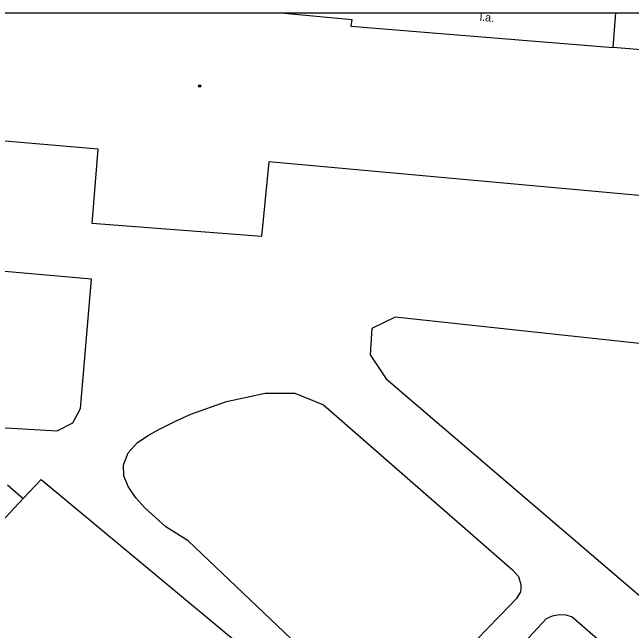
# Model space of a CAD drawing. Extents: x -600309 to -598967, y -1161267 to -1160292.
# Drawn here: x -599269.1 to -599218.8, y -1160342.5 to -1160292.3 of the extents above; entities that cross this region are included whole.
import ezdxf

# ---------------------------------------------------------------- set-up
doc = ezdxf.new("R2010")
doc.units = 0
for name, color, linetype in [('Level 11', 7, 'Continuous'), ('Level 39', 7, 'Continuous'), ('Level 40', 7, 'Continuous'), ('Level 5', 7, 'Continuous'), ('Level 7', 7, 'Continuous'), ('Vrstva 63', 7, 'Continuous')]:
    doc.layers.add(name, color=color, linetype=linetype)

msp = doc.modelspace()

# ---------------------------------------------------------------- linework, layer by layer
at = {"layer": 'Level 11'}
msp.add_line((-599220.34, -1160295.16), (-599220.1211, -1160292.3474), dxfattribs=at)
for points in [[(-599317.05, -1160323.27), (-599265.49, -1160326.29), (-599264.21, -1160325.63), (-599263.59, -1160324.48), (-599262.7, -1160313.9699), (-599316.93, -1160309.18)], [(-599208.92, -1160325.6), (-599210.33, -1160321.73), (-599211.46, -1160320.25), (-599213.2, -1160319.75), (-599238.05, -1160317.07), (-599239.93, -1160317.9699), (-599240.06, -1160320.11), (-599238.77, -1160322.06), (-599215.17, -1160342.24)], [(-599240.33, -1160349.01), (-599254.84, -1160335.2199), (-599256.65, -1160334.08), (-599258.38, -1160332.53), (-599259.1, -1160331.7199), (-599259.7199, -1160330.8), (-599260.08, -1160329.94), (-599260.1, -1160329.04), (-599259.7199, -1160328.08), (-599258.99, -1160327.25), (-599258.08, -1160326.64), (-599257.13, -1160326.13), (-599255.89, -1160325.49), (-599254.62, -1160324.93), (-599251.73, -1160323.9), (-599248.61, -1160323.23), (-599246.19, -1160323.23), (-599243.86, -1160324.17)], [(-599243.86, -1160324.17), (-599228.51, -1160337.58)], [(-599266.78, -1160330.24), (-599268.24, -1160331.77)], [(-599269.53, -1160330.6599), (-599268.24, -1160331.77)], [(-599268.24, -1160331.77), (-599269.98, -1160333.64)], [(-599228.51, -1160337.58), (-599228.03, -1160338.1), (-599227.84, -1160338.75), (-599227.83, -1160339.08), (-599227.87, -1160339.36), (-599228.2, -1160339.89), (-599228.7199, -1160340.45)], [(-599228.7199, -1160340.45), (-599236.77, -1160348.73)], [(-599223.67, -1160341.37), (-599196.73, -1160364.77), (-599194.21, -1160367.34), (-599192.11, -1160369.98), (-599190.82, -1160372.87), (-599191.37, -1160375.84), (-599193.57, -1160376.92), (-599203.42, -1160379.62), (-599205.77, -1160379.6599), (-599208.07, -1160378.5), (-599234.87, -1160353.88)], [(-599225.75, -1160341.53), (-599225.26, -1160341.3), (-599224.73, -1160341.19), (-599224.19, -1160341.2199), (-599223.67, -1160341.37)], [(-599234.9699, -1160351.4099), (-599225.75, -1160341.53)]]:
    msp.add_lwpolyline(points, dxfattribs=at)
at = {"layer": 'Level 39'}
for radius in [0.09, 0.0398]:
    msp.add_circle((-599253.92, -1160298.3), radius, dxfattribs=at)
at = {"layer": 'Level 5'}
msp.add_line((-599247.3134, -1160292.3474), (-599241.56, -1160292.89), dxfattribs=at)
for points in [[(-599241.56, -1160292.89), (-599241.63, -1160293.43)], [(-599241.63, -1160293.43), (-599220.34, -1160295.16)], [(-599199.44, -1160296.94), (-599220.34, -1160295.16)], [(-599262.1599, -1160303.42), (-599274.5, -1160302.36)], [(-599262.64, -1160309.4699), (-599262.1599, -1160303.42)], [(-599248.3, -1160304.44), (-599248.89, -1160310.5)], [(-599217.34, -1160307.26), (-599248.3, -1160304.44)], [(-599248.89, -1160310.5), (-599262.64, -1160309.4699)]]:
    msp.add_lwpolyline(points, dxfattribs=at)
at = {"layer": 'Level 7'}
msp.add_lwpolyline([(-599266.78, -1160330.24), (-599250.57, -1160343.7)], dxfattribs=at)
at = {"layer": 'Vrstva 63'}
msp.add_lwpolyline([(-600308.541, -1160292.3474), (-598967.1085, -1160292.3474), (-598967.1085, -1161267.0314), (-600308.541, -1161267.0314)], close=True, dxfattribs=at)

# ---------------------------------------------------------------- texts
at = {"layer": 'Level 40'}
msp.add_text('l.a.', height=0.65, rotation=355.51926, dxfattribs=at).set_placement((-599231.19, -1160293))

doc.saveas('drawing.dxf')
